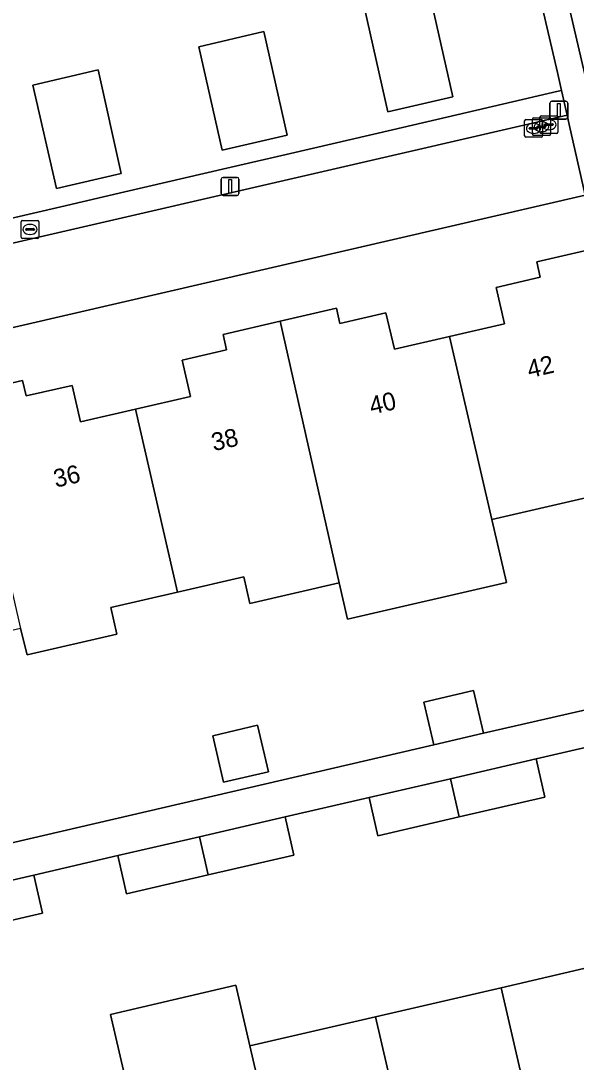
# Model space of a CAD drawing. Extents: x 156412 to 157779, y 382335 to 383768.
# Drawn here: x 156880 to 156911, y 382866.5 to 382924.7 of the extents above; entities that cross this region are included whole.
import ezdxf

# ---------------------------------------------------------------- set-up
doc = ezdxf.new("R2010")
doc.units = 0
for name, color, linetype in [('IMGEO_Berm_groen', 7, 'Continuous'), ('IMGEO_Brandkraan', 7, 'Continuous'), ('IMGEO_Erf', 7, 'Continuous'), ('IMGEO_Kolk', 7, 'Continuous'), ('IMGEO_Lichtmast', 7, 'Continuous'), ('IMGEO_Pand', 7, 'Continuous'), ('IMGEO_Pand_nummerreeks', 7, 'Continuous'), ('IMGEO_Rijbaan_lokaal_open', 7, 'Continuous'), ('IMGEO_Voetpad_open', 7, 'Continuous')]:
    doc.layers.add(name, color=color, linetype=linetype)

msp = doc.modelspace()

# ---------------------------------------------------------------- linework, layer by layer
at = {"layer": 'IMGEO_Berm_groen'}
msp.add_lwpolyline([(156911.7, 382945.268), (156910.613, 382951.316), (156910.458, 382952.176), (156904.698, 382950.847), (156911.631, 382921.128), (156915.25, 382925.291), (156915.615, 382925.675)], dxfattribs=at)
at = {"layer": 'IMGEO_Brandkraan'}
for p, q in [((156879.997, 382912.605), (156879.997, 382913.457)), ((156880.072, 382913.531), (156880.924, 382913.531)), ((156880.485, 382913.311), (156880.51, 382913.311)), ((156880.998, 382913.457), (156880.998, 382912.605)), ((156880.256, 382913.025), (156880.256, 382913.037)), ((156880.694, 382912.988), (156880.296, 382912.988)), ((156880.299, 382913.074), (156880.697, 382913.074)), ((156880.508, 382912.751), (156880.483, 382912.751)), ((156880.74, 382913.037), (156880.74, 382913.025)), ((156880.924, 382912.531), (156880.072, 382912.531))]:
    msp.add_line(p, q, dxfattribs=at)
for points in [[(156879.997, 382912.605), (156879.997, 382913.457)], [(156880.072, 382913.531), (156880.924, 382913.531)], [(156880.998, 382913.457), (156880.998, 382912.605)], [(156880.924, 382912.531), (156880.072, 382912.531)]]:
    msp.add_lwpolyline(points, dxfattribs=at)
for centre, radius, start, end in [((156880.074, 382913.455), 0.0765, 91.55205, 178.44795), ((156880.074, 382913.455), 0.0765, 91.55205, 178.44795), ((156880.922, 382913.455), 0.0765, 1.55205, 88.44795), ((156880.922, 382913.455), 0.0765, 1.55205, 88.44795), ((156880.296, 382913.034), 0.0403, 85.87752, 175.75265), ((156880.293, 382913.024), 0.0366, 178.93798, 274.71019), ((156880.697, 382913.031), 0.043, 264.86636, 352.45326), ((156880.701, 382913.036), 0.0386, 1.73085, 96.63898), ((156880.074, 382912.607), 0.0765, 181.55205, 268.44795), ((156880.074, 382912.607), 0.0765, 181.55205, 268.44795), ((156880.922, 382912.607), 0.0765, 271.55205, 358.44795), ((156880.922, 382912.607), 0.0765, 271.55205, 358.44795)]:
    msp.add_arc(centre, radius, start, end, dxfattribs=at)
for centre, major_axis, ratio, start_param, end_param in [((156880.484, 382913.031), (-0.387, 0.002), 0.722429, 4.712389, 7.853982), ((156880.509, 382913.031), (-0.39, 0.002), 0.717154, 1.570796, 4.712389)]:
    msp.add_ellipse(centre, major_axis=major_axis, ratio=ratio, start_param=start_param, end_param=end_param, dxfattribs=at)
at = {"layer": 'IMGEO_Erf'}
for points in [[(156848.818, 382906.551), (156854.483, 382907.865), (156858.036, 382908.689), (156863.737, 382910.012), (156867.334, 382910.846), (156873.002, 382912.161), (156876.57, 382912.989), (156882.212, 382914.297), (156885.799, 382915.13), (156891.499, 382916.452), (156895.055, 382917.277), (156900.75, 382918.598), (156904.344, 382919.432), (156910.004, 382920.745), (156910.196, 382920.789), (156909.964, 382921.799), (156906.351, 382937.287)], [(156911.516, 382914.937), (156840.966, 382898.64)], [(156876.942, 382903.871), (156880.083, 382904.591), (156880.28, 382903.733), (156882.853, 382904.325), (156883.322, 382902.288), (156886.384, 382902.993), (156889.471, 382903.703), (156889.002, 382905.74), (156891.478, 382906.309), (156891.28, 382907.167), (156894.473, 382907.908), (156897.612, 382908.636), (156897.811, 382907.779), (156900.383, 382908.374), (156900.854, 382906.338), (156903.931, 382907.05), (156907.001, 382907.761), (156906.53, 382909.797), (156909.005, 382910.37), (156908.806, 382911.227), (156912.205, 382912.006)], [(156913.547, 382884.574), (156908.775, 382883.472), (156909.267, 382881.341), (156904.481, 382880.236), (156899.936, 382879.187), (156899.445, 382881.317), (156894.749, 382880.232), (156895.241, 382878.103), (156890.456, 382876.998), (156885.891, 382875.944), (156885.399, 382878.073), (156880.705, 382876.988), (156881.196, 382874.86), (156876.422, 382873.758), (156871.846, 382872.702), (156871.355, 382874.829), (156866.68, 382873.749), (156867.171, 382871.622), (156862.516, 382870.547), (156857.84, 382869.468), (156857.35, 382871.594), (156852.577, 382870.491), (156853.068, 382868.367), (156848.333, 382867.271)], [(156885.771, 382865.841), (156884.991, 382869.213), (156892.002, 382870.835), (156892.785, 382867.461), (156899.798, 382869.082), (156906.812, 382870.703), (156913.825, 382872.323)]]:
    msp.add_lwpolyline(points, dxfattribs=at)
for points in [[(156902.806, 382926.21), (156904.115, 382920.44), (156900.488, 382919.598), (156899.179, 382925.375)], [(156893.553, 382924.071), (156894.856, 382918.295), (156891.235, 382917.458), (156889.922, 382923.226)], [(156884.301, 382921.932), (156885.596, 382916.151), (156881.983, 382915.312), (156880.655, 382921.09)], [(156915.255, 382898.9), (156906.295, 382896.833), (156907.108, 382893.323), (156898.239, 382891.277), (156897.771, 382893.297), (156892.783, 382892.146), (156892.439, 382893.637), (156888.737, 382892.783), (156885.006, 382891.922), (156885.35, 382890.431), (156880.343, 382889.276), (156879.97, 382890.76), (156871.201, 382888.741), (156862.433, 382886.721), (156853.655, 382884.699), (156844.666, 382882.629), (156847.325, 382871.335), (156903.057, 382884.256), (156902.503, 382886.644), (156905.282, 382887.29), (156905.837, 382884.902), (156917.831, 382887.65)], [(156890.713, 382884.768), (156893.213, 382885.348), (156893.814, 382882.76), (156891.313, 382882.18)]]:
    msp.add_lwpolyline(points, close=True, dxfattribs=at)
at = {"layer": 'IMGEO_Kolk'}
for p, q in [((156908.128, 382918.247), (156908.128, 382919.099)), ((156908.203, 382919.173), (156909.055, 382919.173)), ((156908.571, 382918.34), (156908.571, 382919.192)), ((156908.646, 382919.266), (156909.498, 382919.266)), ((156908.987, 382918.452), (156908.987, 382919.304)), ((156909.062, 382919.378), (156909.914, 382919.378)), ((156909.129, 382919.099), (156909.129, 382918.247)), ((156909.475, 382919.158), (156909.5, 382919.158)), ((156909.572, 382919.192), (156909.572, 382918.34)), ((156909.988, 382919.304), (156909.988, 382918.452)), ((156908.387, 382918.667), (156908.387, 382918.679)), ((156908.825, 382918.63), (156908.427, 382918.63)), ((156908.43, 382918.716), (156908.828, 382918.716)), ((156908.616, 382918.953), (156908.641, 382918.953)), ((156908.83, 382918.76), (156908.83, 382918.772)), ((156909.268, 382918.723), (156908.87, 382918.723)), ((156908.871, 382918.679), (156908.871, 382918.667)), ((156908.873, 382918.809), (156909.271, 382918.809)), ((156909.082, 382918.486), (156909.057, 382918.486)), ((156909.059, 382919.046), (156909.084, 382919.046)), ((156909.246, 382918.872), (156909.246, 382918.884)), ((156909.684, 382918.835), (156909.286, 382918.835)), ((156909.289, 382918.921), (156909.687, 382918.921)), ((156909.314, 382918.772), (156909.314, 382918.76)), ((156909.498, 382918.598), (156909.473, 382918.598)), ((156909.73, 382918.884), (156909.73, 382918.872)), ((156909.055, 382918.173), (156908.203, 382918.173)), ((156908.639, 382918.393), (156908.614, 382918.393)), ((156909.498, 382918.266), (156908.646, 382918.266)), ((156909.914, 382918.378), (156909.062, 382918.378))]:
    msp.add_line(p, q, dxfattribs=at)
for points in [[(156908.128, 382918.247), (156908.128, 382919.099)], [(156908.203, 382919.173), (156909.055, 382919.173)], [(156908.571, 382918.34), (156908.571, 382919.192)], [(156908.646, 382919.266), (156909.498, 382919.266)], [(156908.987, 382918.452), (156908.987, 382919.304)], [(156909.062, 382919.378), (156909.914, 382919.378)], [(156909.129, 382919.099), (156909.129, 382918.247)], [(156909.572, 382919.192), (156909.572, 382918.34)], [(156909.988, 382919.304), (156909.988, 382918.452)], [(156909.055, 382918.173), (156908.203, 382918.173)], [(156909.498, 382918.266), (156908.646, 382918.266)], [(156909.914, 382918.378), (156909.062, 382918.378)]]:
    msp.add_lwpolyline(points, dxfattribs=at)
for centre, radius, start, end in [((156908.205, 382919.097), 0.0765, 91.55205, 178.44795), ((156908.205, 382919.097), 0.0765, 91.55205, 178.44795), ((156908.648, 382919.19), 0.0765, 91.55205, 178.44795), ((156908.648, 382919.19), 0.0765, 91.55205, 178.44795), ((156909.064, 382919.302), 0.0765, 91.55205, 178.44795), ((156909.064, 382919.302), 0.0765, 91.55205, 178.44795), ((156909.053, 382919.097), 0.0765, 1.55205, 88.44795), ((156909.053, 382919.097), 0.0765, 1.55205, 88.44795), ((156909.496, 382919.19), 0.0765, 1.55205, 88.44795), ((156909.496, 382919.19), 0.0765, 1.55205, 88.44795), ((156909.912, 382919.302), 0.0765, 1.55205, 88.44795), ((156909.912, 382919.302), 0.0765, 1.55205, 88.44795), ((156908.427, 382918.676), 0.0403, 85.87752, 175.75265), ((156908.424, 382918.666), 0.0366, 178.93798, 274.71019), ((156908.828, 382918.673), 0.043, 264.86636, 352.45326), ((156908.832, 382918.678), 0.0386, 1.73085, 96.63898), ((156908.87, 382918.769), 0.0403, 85.87752, 175.75265), ((156908.867, 382918.759), 0.0366, 178.93798, 274.71019), ((156909.286, 382918.881), 0.0403, 85.87752, 175.75265), ((156909.283, 382918.871), 0.0366, 178.93798, 274.71019), ((156909.271, 382918.766), 0.043, 264.86636, 352.45326), ((156909.275, 382918.771), 0.0386, 1.73085, 96.63898), ((156909.687, 382918.878), 0.043, 264.86636, 352.45326), ((156909.691, 382918.883), 0.0386, 1.73085, 96.63898), ((156908.205, 382918.249), 0.0765, 181.55205, 268.44795), ((156908.205, 382918.249), 0.0765, 181.55205, 268.44795), ((156908.648, 382918.342), 0.0765, 181.55205, 268.44795), ((156908.648, 382918.342), 0.0765, 181.55205, 268.44795), ((156909.064, 382918.454), 0.0765, 181.55205, 268.44795), ((156909.064, 382918.454), 0.0765, 181.55205, 268.44795), ((156909.053, 382918.249), 0.0765, 271.55205, 358.44795), ((156909.053, 382918.249), 0.0765, 271.55205, 358.44795), ((156909.496, 382918.342), 0.0765, 271.55205, 358.44795), ((156909.496, 382918.342), 0.0765, 271.55205, 358.44795), ((156909.912, 382918.454), 0.0765, 271.55205, 358.44795), ((156909.912, 382918.454), 0.0765, 271.55205, 358.44795)]:
    msp.add_arc(centre, radius, start, end, dxfattribs=at)
for centre, major_axis, ratio, start_param, end_param in [((156909.474, 382918.878), (-0.387, 0.002), 0.722429, 4.712389, 7.853982), ((156909.499, 382918.878), (-0.39, 0.002), 0.717154, 1.570796, 4.712389), ((156908.615, 382918.673), (-0.387, 0.002), 0.722429, 4.712389, 7.853982), ((156908.64, 382918.673), (-0.39, 0.002), 0.717154, 1.570796, 4.712389), ((156909.058, 382918.766), (-0.387, 0.002), 0.722429, 4.712389, 7.853982), ((156909.083, 382918.766), (-0.39, 0.002), 0.717154, 1.570796, 4.712389)]:
    msp.add_ellipse(centre, major_axis=major_axis, ratio=ratio, start_param=start_param, end_param=end_param, dxfattribs=at)
at = {"layer": 'IMGEO_Lichtmast'}
for p, q in [((156909.544, 382919.285), (156909.544, 382920.085)), ((156909.544, 382920.085), (156909.544, 382919.285)), ((156909.644, 382920.185), (156910.434, 382920.185)), ((156910.434, 382920.185), (156909.644, 382920.185)), ((156910.534, 382920.085), (156910.534, 382919.285)), ((156910.534, 382919.285), (156910.534, 382920.085)), ((156910.434, 382919.185), (156909.644, 382919.185)), ((156909.644, 382919.185), (156910.434, 382919.185)), ((156891.181, 382915.033), (156891.181, 382915.833)), ((156891.181, 382915.833), (156891.181, 382915.033)), ((156891.281, 382915.933), (156892.071, 382915.933)), ((156892.071, 382915.933), (156891.281, 382915.933)), ((156892.171, 382915.833), (156892.171, 382915.033)), ((156892.171, 382915.033), (156892.171, 382915.833)), ((156892.071, 382914.933), (156891.281, 382914.933)), ((156891.281, 382914.933), (156892.071, 382914.933))]:
    msp.add_line(p, q, dxfattribs=at)
for points in [[(156909.964, 382920.06), (156910.114, 382920.06), (156910.114, 382919.31), (156909.964, 382919.31), (156909.964, 382920.06)], [(156891.601, 382915.808), (156891.751, 382915.808), (156891.751, 382915.058), (156891.601, 382915.058), (156891.601, 382915.808)]]:
    msp.add_lwpolyline(points, dxfattribs=at)
for centre, start, end in [((156909.644, 382920.085), 90, 180), ((156909.644, 382920.085), 90, 180), ((156910.434, 382920.085), 0, 90), ((156910.434, 382920.085), 360, 90), ((156909.644, 382919.285), 180, 270), ((156909.644, 382919.285), 180, 270), ((156910.434, 382919.285), 270, 0), ((156910.434, 382919.285), 270, 0), ((156891.281, 382915.833), 90, 180), ((156891.281, 382915.833), 90, 180), ((156892.071, 382915.833), 0, 90), ((156892.071, 382915.833), 360, 90), ((156891.281, 382915.033), 180, 270), ((156891.281, 382915.033), 180, 270), ((156892.071, 382915.033), 270, 0), ((156892.071, 382915.033), 270, 0)]:
    msp.add_arc(centre, 0.1, start, end, dxfattribs=at)
at = {"layer": 'IMGEO_Pand'}
for points in [[(156900.488, 382919.598), (156904.115, 382920.44), (156902.806, 382926.21), (156899.179, 382925.375)], [(156894.856, 382918.295), (156893.553, 382924.071), (156889.922, 382923.226), (156891.235, 382917.458)], [(156881.983, 382915.312), (156885.596, 382916.151), (156884.301, 382921.932), (156880.655, 382921.09)], [(156903.931, 382907.05), (156906.295, 382896.833), (156915.255, 382898.9), (156912.205, 382912.006), (156908.806, 382911.227), (156909.005, 382910.37), (156906.53, 382909.797), (156907.001, 382907.761)], [(156897.771, 382893.297), (156898.239, 382891.277), (156907.108, 382893.323), (156906.295, 382896.833), (156903.931, 382907.05), (156900.854, 382906.338), (156900.383, 382908.374), (156897.811, 382907.779), (156897.612, 382908.636), (156894.473, 382907.908)], [(156897.771, 382893.297), (156894.473, 382907.908), (156891.28, 382907.167), (156891.478, 382906.309), (156889.002, 382905.74), (156889.471, 382903.703), (156886.384, 382902.993), (156888.737, 382892.783), (156892.439, 382893.637), (156892.783, 382892.146)], [(156879.97, 382890.76), (156880.343, 382889.276), (156885.35, 382890.431), (156885.006, 382891.922), (156888.737, 382892.783), (156886.384, 382902.993), (156883.322, 382902.288), (156882.853, 382904.325), (156880.28, 382903.733), (156880.083, 382904.591), (156876.942, 382903.871)], [(156902.503, 382886.644), (156903.057, 382884.256), (156905.837, 382884.902), (156905.282, 382887.29)], [(156890.713, 382884.768), (156891.313, 382882.18), (156893.814, 382882.76), (156893.213, 382885.348)], [(156903.986, 382882.366), (156904.481, 382880.236), (156909.267, 382881.341), (156908.775, 382883.472)], [(156903.986, 382882.366), (156899.445, 382881.317), (156899.936, 382879.187), (156904.481, 382880.236)], [(156890.456, 382876.998), (156895.241, 382878.103), (156894.749, 382880.232), (156889.962, 382879.127)], [(156890.456, 382876.998), (156889.962, 382879.127), (156885.399, 382878.073), (156885.891, 382875.944)], [(156875.927, 382875.885), (156876.422, 382873.758), (156881.196, 382874.86), (156880.705, 382876.988)], [(156913.825, 382872.323), (156906.812, 382870.703), (156909.525, 382859.004), (156914.785, 382860.225), (156914.437, 382861.725), (156916.198, 382862.134)], [(156892.785, 382867.461), (156892.002, 382870.835), (156884.991, 382869.213), (156885.771, 382865.841), (156888.131, 382855.638), (156889.893, 382856.046), (156890.24, 382854.546), (156895.499, 382855.764)], [(156902.17, 382858.884), (156903.914, 382859.282), (156904.262, 382857.782), (156909.525, 382859.004), (156906.812, 382870.703), (156899.798, 382869.082)], [(156902.17, 382858.884), (156899.798, 382869.082), (156892.785, 382867.461), (156895.499, 382855.764), (156900.758, 382856.982), (156900.41, 382858.482)]]:
    msp.add_lwpolyline(points, close=True, dxfattribs=at)
at = {"layer": 'IMGEO_Rijbaan_lokaal_open'}
msp.add_lwpolyline([(156837.115, 382897.607), (156838.598, 382897.917), (156840.966, 382898.64), (156911.516, 382914.937), (156910.626, 382918.883), (156910.514, 382919.415), (156764.262, 382885.667), (156691.253, 382868.836), (156691.37, 382868.246), (156689.34, 382868.448), (156683.638, 382869.423)], dxfattribs=at)
at = {"layer": 'IMGEO_Voetpad_open'}
for points in [[(156913.71, 382912.282), (156913.092, 382914.594), (156911.966, 382919.466), (156915.609, 382923.621), (156915.25, 382925.291), (156911.631, 382921.128), (156904.698, 382950.847), (156903.296, 382950.523), (156903.73, 382948.528), (156906.351, 382937.287), (156909.964, 382921.799), (156910.196, 382920.789), (156910.514, 382919.415), (156910.626, 382918.883), (156911.516, 382914.937), (156912.205, 382912.006), (156915.255, 382898.9), (156917.831, 382887.65), (156918.253, 382885.661), (156918.763, 382883.533), (156920.983, 382873.977), (156923.698, 382862.279)], [(156764.262, 382885.667), (156910.514, 382919.415), (156910.196, 382920.789), (156910.004, 382920.745), (156904.344, 382919.432), (156900.75, 382918.598), (156895.055, 382917.277), (156891.499, 382916.452), (156885.799, 382915.13), (156882.212, 382914.297), (156876.57, 382912.989), (156873.002, 382912.161), (156867.334, 382910.846), (156863.737, 382910.012), (156858.036, 382908.689), (156854.483, 382907.865), (156848.818, 382906.551)]]:
    msp.add_lwpolyline(points, dxfattribs=at)
msp.add_lwpolyline([(156885.399, 382878.073), (156889.962, 382879.127), (156894.749, 382880.232), (156899.445, 382881.317), (156903.986, 382882.366), (156908.775, 382883.472), (156913.547, 382884.574), (156918.253, 382885.661), (156917.831, 382887.65), (156905.837, 382884.902), (156903.057, 382884.256), (156847.325, 382871.335), (156847.84, 382869.397), (156852.577, 382870.491), (156857.35, 382871.594), (156862.024, 382872.674), (156866.68, 382873.749), (156871.355, 382874.829), (156875.927, 382875.885), (156880.705, 382876.988)], close=True, dxfattribs=at)

# ---------------------------------------------------------------- texts
at = {"layer": 'IMGEO_Pand_nummerreeks'}
for s, p in [('42', (156908.396, 382904.72)), ('40', (156899.581, 382902.684)), ('38', (156890.76, 382900.646)), ('36', (156881.936, 382898.609))]:
    msp.add_text(s, height=1, rotation=13.00489, dxfattribs=at).set_placement(p)

doc.saveas('drawing.dxf')
